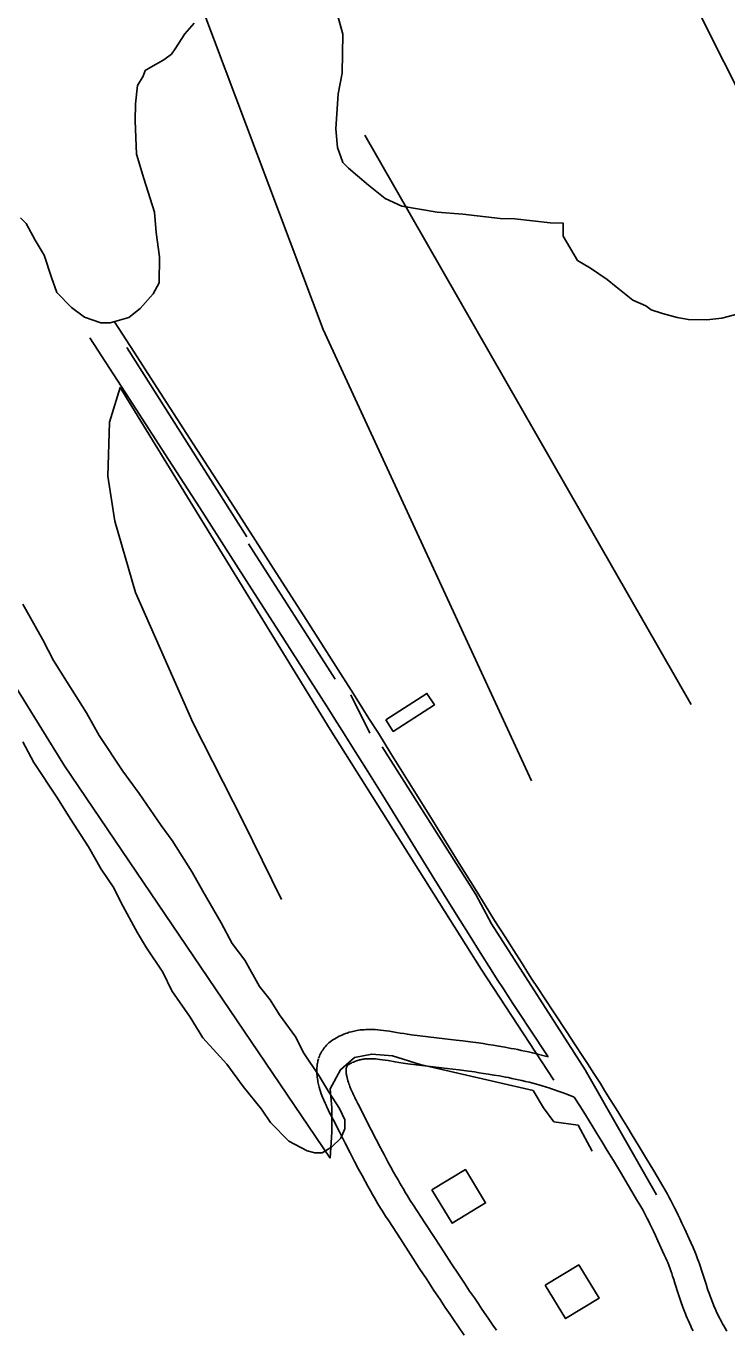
# Model space of a CAD drawing. Extents: x 3161564 to 3199464, y 849354 to 874788.
# Drawn here: x 3167144 to 3167861, y 862250 to 863584 of the extents above; entities that cross this region are included whole.
import ezdxf

# ---------------------------------------------------------------- set-up
doc = ezdxf.new("R2010")
doc.units = 0
for name, color, linetype in [('V-BLDG-OTLN', 7, 'Continuous'), ('V-ROAD-CNTR', 7, 'Continuous'), ('V-SITE-VEGE', 7, 'Continuous'), ('V-TOPO-SHOR', 7, 'Continuous')]:
    doc.layers.add(name, color=color, linetype=linetype)

msp = doc.modelspace()

# ---------------------------------------------------------------- linework, layer by layer
at = {"layer": 'V-BLDG-OTLN'}
for points in [[(3167512.1, 862873.5), (3167554.1, 862900.6), (3167561.7, 862888.8), (3167519.7, 862861.8)], [(3167559.2, 862392.6), (3167580, 862358.4), (3167614.1, 862379.2), (3167593.4, 862413.4)], [(3167675.2, 862295), (3167696, 862260.8), (3167730.2, 862281.6), (3167709.4, 862315.8)]]:
    msp.add_lwpolyline(points, close=True, dxfattribs=at)
at = {"layer": 'V-ROAD-CNTR'}
for points in [[(3167661.6, 862608.3), (3167657.5, 862614.6), (3167651.4, 862624.1), (3167645.3, 862633.7), (3167634, 862651.6), (3167623.4, 862668.3), (3167613.6, 862684.1), (3167604.4, 862698.9), (3167587.1, 862726.7), (3167557, 862775.4), (3167534.3, 862811.9), (3167517.3, 862839.2), (3167504.5, 862859.8), (3167494.8, 862875.1), (3167487.6, 862886.6), (3167476.7, 862903.9), (3167465.7, 862921.1), (3167428.1, 862979.9), (3167399.9, 863024), (3167378.7, 863057), (3167346.9, 863106.6), (3167315, 863156.1), (3167274.7, 863218.6), (3167254.6, 863249.8), (3167234.4, 863281)], [(3167636.4, 862591.9), (3167632.3, 862598.3), (3167626.1, 862608), (3167619.9, 862617.6), (3167608.6, 862635.6), (3167598, 862652.4), (3167588.1, 862668.2), (3167578.9, 862683), (3167561.6, 862710.9), (3167531.5, 862759.6), (3167508.8, 862796), (3167491.8, 862823.4), (3167479.1, 862843.8), (3167469.4, 862859.2), (3167462.2, 862870.6), (3167451.3, 862887.8), (3167440.4, 862905), (3167402.8, 862963.7), (3167374.6, 863007.8), (3167353.4, 863040.8), (3167321.6, 863090.4), (3167289.8, 863139.9), (3167249.5, 863202.3), (3167229.4, 863233.5), (3167209.2, 863264.7)], [(3167861.1, 862248.1), (3167859.3, 862250.9), (3167857.9, 862253.4), (3167856.6, 862255.5), (3167855.5, 862257.4), (3167854.7, 862259.1), (3167853.1, 862262.1), (3167852, 862264.3), (3167851.2, 862265.9), (3167850, 862268.5), (3167848.9, 862271.1), (3167848.1, 862273), (3167847.3, 862274.8), (3167846.6, 862276.7), (3167845.2, 862280.3), (3167843.9, 862283.7), (3167842.8, 862287), (3167841.7, 862290), (3167839.8, 862295.9), (3167836.4, 862306.4), (3167835.1, 862310.3), (3167834, 862313.9), (3167832.9, 862316.9), (3167832, 862319.7), (3167831.1, 862322.1), (3167829.5, 862326.2), (3167828.3, 862329.4), (3167827.3, 862331.8), (3167825.8, 862335.3), (3167825, 862337.1), (3167824.2, 862338.8), (3167817.6, 862353.1), (3167815.1, 862358.5), (3167812.9, 862363.2), (3167810.9, 862367.3), (3167809.1, 862371), (3167807.5, 862374.2), (3167806.1, 862377), (3167803.6, 862381.8), (3167801.7, 862385.5), (3167800.2, 862388.2), (3167797.9, 862392.3), (3167795.6, 862396.3), (3167786.2, 862412.2), (3167777.9, 862426), (3167770.6, 862438.1), (3167764.2, 862448.6), (3167758.6, 862457.8), (3167753.7, 862465.9), (3167749.3, 862472.9), (3167741.7, 862485.2), (3167735.9, 862494.4), (3167731.6, 862501.3), (3167725, 862511.6), (3167718.4, 862521.8), (3167713.8, 862528.9), (3167705.2, 862542.1), (3167697.7, 862553.6), (3167684.4, 862573.6), (3167674.5, 862588.6), (3167667.1, 862599.8), (3167661.6, 862608.3)], [(3167678.1, 862528.8), (3167659.4, 862557.1), (3167649.5, 862572.1), (3167642, 862583.4), (3167636.5, 862591.9)], [(3167678.1, 862528.8), (3167662, 862532.7), (3167658.1, 862533.7), (3167654.3, 862534.5), (3167650.6, 862535.3), (3167647, 862536.1), (3167643.5, 862536.8), (3167640.2, 862537.4), (3167633.7, 862538.6), (3167627.7, 862539.7), (3167622, 862540.6), (3167616.7, 862541.5), (3167611.7, 862542.2), (3167607, 862542.9), (3167598.3, 862544.1), (3167590.7, 862545.1), (3167584.1, 862545.9), (3167572.5, 862547.3), (3167555.3, 862549.3), (3167546.7, 862550.3), (3167538.2, 862551.3), (3167536.2, 862551.6), (3167534.2, 862551.8), (3167530.3, 862552.5), (3167526.6, 862553.1), (3167519.2, 862554.4), (3167515.9, 862554.9), (3167512.6, 862555.4), (3167509.6, 862555.8), (3167506.6, 862556.1), (3167503.8, 862556.4), (3167501.2, 862556.6), (3167498.6, 862556.7), (3167496.2, 862556.7), (3167493.9, 862556.7), (3167491.7, 862556.6), (3167489.7, 862556.5), (3167487.7, 862556.4), (3167485.9, 862556.2), (3167484.2, 862555.9), (3167482.5, 862555.7), (3167481, 862555.4), (3167479.6, 862555.1), (3167478.2, 862554.8), (3167476.9, 862554.4), (3167474.5, 862553.8), (3167472.4, 862553.1), (3167470.6, 862552.5), (3167469, 862551.8), (3167467.6, 862551.3), (3167466.3, 862550.7), (3167464.2, 862549.7), (3167462.6, 862548.9), (3167461.4, 862548.2), (3167459.7, 862547.2), (3167457.8, 862546), (3167456.4, 862545), (3167455, 862544), (3167453.7, 862542.9), (3167452.4, 862541.8), (3167451.3, 862540.6), (3167450.2, 862539.4), (3167449.2, 862538.2), (3167448.2, 862536.9), (3167447.4, 862535.7), (3167446.6, 862534.4), (3167445.9, 862533.2), (3167445.2, 862531.9), (3167444.6, 862530.7), (3167444.1, 862529.5), (3167443.6, 862528.2), (3167443.3, 862527.2)], [(3167443.2, 862526.8), (3167442.9, 862525.8), (3167442.6, 862524.6), (3167442.3, 862523.5), (3167442.1, 862522.3), (3167441.9, 862521.1), (3167441.6, 862519.1), (3167441.4, 862517), (3167441.4, 862515), (3167441.4, 862513), (3167441.5, 862511.2), (3167441.6, 862509.5), (3167441.8, 862507.8), (3167442, 862506.2), (3167442.3, 862504.6), (3167442.6, 862503.1), (3167442.9, 862501.7), (3167443.2, 862500.3), (3167443.8, 862497.7), (3167444.6, 862495.3), (3167445.3, 862493.1), (3167446, 862491), (3167446.7, 862489.1), (3167447.3, 862487.3), (3167448.6, 862484.2), (3167449.8, 862481.4), (3167450.9, 862479.1), (3167451.8, 862477.1), (3167452.6, 862475.4), (3167453.3, 862473.9), (3167454.5, 862471.4), (3167455.4, 862469.6), (3167456.1, 862468.3), (3167457.1, 862466.5), (3167458, 862464.7), (3167464.6, 862451.8), (3167470.4, 862440.4), (3167475.5, 862430.4), (3167480, 862421.6), (3167484.1, 862413.9), (3167487.7, 862407.2), (3167490.9, 862401.3), (3167493.7, 862396.2), (3167496.2, 862391.7), (3167498.4, 862387.8), (3167500.4, 862384.4), (3167503.9, 862378.4), (3167506.6, 862374), (3167508.7, 862370.6), (3167511.8, 862365.7), (3167515, 862360.8), (3167526.9, 862342.5), (3167537.2, 862326.5), (3167546.3, 862312.6), (3167554.3, 862300.4), (3167561.3, 862289.7), (3167567.5, 862280.4), (3167572.9, 862272.2), (3167577.7, 862265.1), (3167581.9, 862258.9), (3167585.6, 862253.5), (3167592.1, 862244)], [(3167704.7, 862487.6), (3167697.4, 862490.4), (3167692.6, 862492.2), (3167688.5, 862493.7), (3167684.8, 862495), (3167681.6, 862496), (3167678.8, 862497), (3167676.4, 862497.7), (3167672, 862499), (3167668.7, 862500), (3167666.3, 862500.7), (3167662.5, 862501.7), (3167658.7, 862502.7), (3167655, 862503.6), (3167651.3, 862504.4), (3167647.7, 862505.3), (3167644.3, 862506), (3167640.9, 862506.7), (3167637.7, 862507.4), (3167634.6, 862508), (3167628.4, 862509.1), (3167622.6, 862510.1), (3167617.2, 862511), (3167612.1, 862511.8), (3167607.4, 862512.5), (3167602.9, 862513.2), (3167594.4, 862514.3), (3167587, 862515.3), (3167580.5, 862516.1), (3167569, 862517.5), (3167551.8, 862519.5), (3167543.1, 862520.5), (3167534.4, 862521.5), (3167532.1, 862521.8), (3167529.7, 862522.2), (3167525.4, 862522.9), (3167521.5, 862523.5), (3167514.3, 862524.8), (3167511.2, 862525.3), (3167508.5, 862525.7), (3167505.9, 862526), (3167503.6, 862526.3), (3167501.4, 862526.5), (3167499.5, 862526.6), (3167497.7, 862526.7), (3167496, 862526.7), (3167494.5, 862526.7), (3167493.1, 862526.7), (3167491.8, 862526.6), (3167490.6, 862526.5), (3167489.5, 862526.4), (3167488.5, 862526.2), (3167487.6, 862526.1), (3167486.7, 862525.9), (3167485.9, 862525.8), (3167485.2, 862525.6), (3167484.5, 862525.4), (3167483.2, 862525.1), (3167482, 862524.7), (3167481.1, 862524.4), (3167480.2, 862524), (3167479.5, 862523.7), (3167478.9, 862523.4), (3167477.7, 862522.9), (3167476.8, 862522.4), (3167476.2, 862522.1), (3167475.2, 862521.5), (3167474.3, 862520.9), (3167473.9, 862520.6), (3167473.6, 862520.4), (3167473.3, 862520.2), (3167473.1, 862520), (3167472.9, 862519.8), (3167472.8, 862519.7), (3167472.6, 862519.5), (3167472.5, 862519.3), (3167472.4, 862519.2), (3167472.3, 862519), (3167472.2, 862518.9), (3167472.1, 862518.7), (3167472, 862518.5), (3167472, 862518.3), (3167471.9, 862518.1), (3167471.7, 862517.7)], [(3167471.9, 862518.2), (3167471.8, 862517.7), (3167471.7, 862517.4), (3167471.6, 862517.2), (3167471.6, 862516.9), (3167471.5, 862516.7), (3167471.5, 862516), (3167471.4, 862515.3), (3167471.4, 862514.6), (3167471.4, 862513.9), (3167471.4, 862513.1), (3167471.5, 862512.3), (3167471.6, 862511.5), (3167471.7, 862510.7), (3167471.8, 862509.8), (3167472, 862509), (3167472.2, 862508.2), (3167472.3, 862507.4), (3167472.8, 862505.7), (3167473.3, 862504), (3167473.7, 862502.5), (3167474.3, 862501), (3167474.8, 862499.6), (3167475.3, 862498.3), (3167476.3, 862495.7), (3167477.3, 862493.5), (3167478.1, 862491.5), (3167478.9, 862489.8), (3167479.6, 862488.4), (3167480.3, 862487.1), (3167481.4, 862484.8), (3167482.2, 862483.2), (3167482.8, 862482), (3167483.7, 862480.2), (3167484.6, 862478.4), (3167491.3, 862465.4), (3167497.1, 862454.1), (3167502.2, 862444.1), (3167506.6, 862435.5), (3167510.6, 862428), (3167514.1, 862421.4), (3167517.2, 862415.8), (3167519.9, 862410.8), (3167522.3, 862406.5), (3167524.5, 862402.7), (3167526.3, 862399.5), (3167529.7, 862393.8), (3167532.2, 862389.6), (3167534.2, 862386.5), (3167537.1, 862381.8), (3167540.1, 862377.1), (3167552, 862358.8), (3167562.4, 862342.9), (3167571.4, 862329), (3167579.4, 862316.8), (3167586.3, 862306.2), (3167592.5, 862297), (3167597.8, 862288.9), (3167602.6, 862281.9), (3167606.7, 862275.8), (3167610.4, 862270.4), (3167616.8, 862261.1), (3167621.6, 862254.2), (3167625.3, 862249)], [(3167826.4, 862248.4), (3167825, 862251.1), (3167824.1, 862253.1), (3167822.7, 862256.1), (3167821.3, 862259.1), (3167820.4, 862261.4), (3167819.5, 862263.6), (3167818.6, 862265.7), (3167817.1, 862269.8), (3167815.7, 862273.6), (3167814.4, 862277.2), (3167813.3, 862280.5), (3167811.3, 862286.6), (3167807.9, 862297.1), (3167806.6, 862301), (3167805.5, 862304.3), (3167804.6, 862307.1), (3167803.7, 862309.6), (3167802.9, 862311.7), (3167801.5, 862315.5), (3167800.5, 862318.2), (3167799.6, 862320.2), (3167798.3, 862323.3), (3167797.7, 862324.7), (3167797, 862326.2), (3167790.4, 862340.4), (3167787.9, 862345.7), (3167785.8, 862350.3), (3167783.9, 862354.3), (3167782.2, 862357.8), (3167780.7, 862360.8), (3167779.4, 862363.4), (3167777.1, 862367.9), (3167775.3, 862371.3), (3167773.9, 862373.7), (3167771.9, 862377.4), (3167769.7, 862381.1), (3167760.4, 862396.8), (3167752.2, 862410.6), (3167745, 862422.6), (3167738.6, 862433), (3167733, 862442.2), (3167728.1, 862450.2), (3167723.8, 862457.1), (3167716.3, 862469.3), (3167710.5, 862478.4), (3167704.7, 862487.6)]]:
    msp.add_lwpolyline(points, dxfattribs=at)
msp.add_arc((3167205.7, 863066), 1106.6, 300.5576, 321.2321, dxfattribs=at)
at = {"layer": 'V-SITE-VEGE'}
for p, q in [((3167306.2, 863575.5), (3167296.5, 863560.4)), ((3167315.9, 863586.7), (3167306.2, 863575.5)), ((3167296.5, 863560.4), (3167292.6, 863554.7)), ((3167284.9, 863549.1), (3167271.5, 863541.7)), ((3167292.6, 863554.7), (3167284.9, 863549.1)), ((3167265.8, 863538), (3167263.8, 863532.3)), ((3167271.5, 863541.7), (3167265.8, 863538)), ((3167258, 863522.9), (3167255.8, 863503.9)), ((3167263.8, 863532.3), (3167258, 863522.9)), ((3167255.8, 863503.9), (3167255.6, 863486.7)), ((3167255.6, 863486.7), (3167257, 863452.5)), ((3167257, 863452.5), (3167264.3, 863427.7)), ((3167264.3, 863427.7), (3167275.3, 863393.3)), ((3167143.9, 863381.7), (3167138.2, 863387.5)), ((3167275.3, 863393.3), (3167276.9, 863372.3)), ((3167153.1, 863364.5), (3167143.9, 863381.7)), ((3167162.5, 863349.1), (3167153.1, 863364.5)), ((3167276.9, 863372.3), (3167280.4, 863347.6)), ((3167169.8, 863326.2), (3167162.5, 863349.1)), ((3167280.4, 863347.6), (3167280, 863321)), ((3167175.3, 863310.9), (3167169.8, 863326.2)), ((3167280, 863321), (3167274.1, 863309.6)), ((3167190.3, 863295.5), (3167175.3, 863310.9)), ((3167274.1, 863309.6), (3167260.6, 863294.6)), ((3167203.5, 863285.8), (3167190.3, 863295.5)), ((3167260.6, 863294.6), (3167249.1, 863285.2)), ((3167220.5, 863279.9), (3167203.5, 863285.8)), ((3167249.1, 863285.2), (3167230, 863279.8)), ((3167230, 863279.8), (3167220.5, 863279.9)), ((3167140.6, 862991.9), (3167161, 862955.5)), ((3167161, 862955.5), (3167172.1, 862934.4)), ((3167172.1, 862934.4), (3167185.2, 862913.3)), ((3167185.2, 862913.3), (3167205.6, 862880.7)), ((3167205.6, 862880.7), (3167218.7, 862857.7)), ((3167218.7, 862857.7), (3167242.9, 862821.2)), ((3167151.7, 862830.1), (3167140.6, 862851.1)), ((3167176, 862793.6), (3167151.7, 862830.1)), ((3167242.9, 862821.2), (3167259.7, 862798.2)), ((3167189, 862772.5), (3167176, 862793.6)), ((3167259.7, 862798.2), (3167282.1, 862765.6)), ((3167207.6, 862743.7), (3167189, 862772.5)), ((3167282.1, 862765.6), (3167293.3, 862750.2)), ((3167293.3, 862750.2), (3167313.8, 862717.6)), ((3167220.6, 862720.7), (3167207.6, 862743.7)), ((3167233.7, 862701.5), (3167220.6, 862720.7)), ((3167313.8, 862717.6), (3167324.9, 862698.4)), ((3167241.1, 862686.2), (3167233.7, 862701.5)), ((3167324.9, 862698.4), (3167343.5, 862665.8)), ((3167257.8, 862655.6), (3167241.1, 862686.2)), ((3167267.1, 862640.2), (3167257.8, 862655.6)), ((3167343.5, 862665.8), (3167354.7, 862644.8)), ((3167354.7, 862644.8), (3167367.7, 862627.5)), ((3167283.9, 862615.3), (3167267.1, 862640.2)), ((3167367.7, 862627.5), (3167382.6, 862600.6)), ((3167293.1, 862596.1), (3167283.9, 862615.3)), ((3167382.6, 862600.6), (3167393.8, 862587.2)), ((3167311.8, 862569.2), (3167293.1, 862596.1)), ((3167393.8, 862587.2), (3167403.1, 862571.8)), ((3167324.8, 862548.2), (3167311.8, 862569.2)), ((3167403.1, 862571.8), (3167419.9, 862548.8)), ((3167349.2, 862521.2), (3167324.8, 862548.2)), ((3167419.9, 862548.8), (3167427.3, 862533.5)), ((3167366, 862498.2), (3167349.2, 862521.2)), ((3167427.3, 862533.5), (3167444.1, 862508.5)), ((3167444.1, 862508.5), (3167453.4, 862493.2)), ((3167384.7, 862475.1), (3167366, 862498.2)), ((3167453.4, 862493.2), (3167464.6, 862475.9)), ((3167394.1, 862461.6), (3167384.7, 862475.1)), ((3167464.6, 862475.9), (3167470.2, 862464.4)), ((3167412.8, 862442.4), (3167394.1, 862461.6)), ((3167470, 862454.9), (3167466.1, 862445.5)), ((3167470.2, 862464.4), (3167470, 862454.9)), ((3167431.7, 862432.6), (3167412.8, 862442.4)), ((3167466.1, 862445.5), (3167456.5, 862436.1)), ((3167439.3, 862430.6), (3167431.7, 862432.6)), ((3167446.9, 862430.5), (3167439.3, 862430.6)), ((3167456.5, 862436.1), (3167446.9, 862430.5))]:
    msp.add_line(p, q, dxfattribs=at)
for points in [[(3167783.7, 863293.3), (3167778, 863297.2), (3167764.8, 863303.1), (3167747.8, 863316.6), (3167738.4, 863324.3), (3167721.5, 863336), (3167708.2, 863343.8), (3167693.4, 863368.7), (3167693.5, 863382), (3167680.2, 863382.2), (3167644.2, 863386.5), (3167628.9, 863386.7), (3167591, 863391), (3167564.4, 863393.2), (3167528.3, 863399.4), (3167511.3, 863407.3), (3167494.4, 863420.8), (3167483.1, 863430.5), (3167473.7, 863438.2), (3167468, 863444), (3167462.5, 863459.3), (3167460.9, 863478.3), (3167463.3, 863514.4), (3167467.4, 863535.3), (3167467.9, 863575.2), (3167457, 863615.3)], [(3167876.8, 863290.2), (3167855.8, 863284.7), (3167840.6, 863283), (3167821.6, 863283.3), (3167810.2, 863285.3), (3167795, 863289.4), (3167783.7, 863293.3)]]:
    msp.add_lwpolyline(points, dxfattribs=at)
at = {"layer": 'V-TOPO-SHOR'}
for p, q in [((3168186.8, 862889.4), (3167675.2, 863912.6)), ((3167824.4, 862889.4), (3167490.5, 863472.1)), ((3167247.1, 863254.5), (3167369.7, 863060.9)), ((3167371.4, 863053.8), (3167460.3, 862915.2)), ((3167476.2, 862899.2), (3167495.8, 862860.1))]:
    msp.add_line(p, q, dxfattribs=at)
for points in [[(3167661, 862811.3), (3167447.8, 863273.1), (3167135.2, 864104.5), (3166971.8, 864438.4), (3166879.4, 864566.3)], [(3167454.9, 862424.9), (3167183.1, 862826.4), (3166923.8, 863245.6), (3166586.3, 863712.8), (3166469, 863878)], [(3167684.1, 862504.9), (3167609.5, 862618.6), (3167454.9, 862863.7), (3167240, 863213.6), (3167229.3, 863178.1), (3167227.6, 863123), (3167234.7, 863076.9), (3167256, 863004), (3167314.6, 862870.8), (3167366.1, 862769.5), (3167405.2, 862689.6)], [(3167508.2, 862845.9), (3167604.1, 862694.9), (3167620.1, 862664.7), (3167716.1, 862515.5), (3167788.9, 862387.6)], [(3167723.2, 862432), (3167708.9, 862458.7), (3167684.1, 862462.2), (3167673.4, 862476.4), (3167662.8, 862494.2), (3167547.3, 862520.9), (3167518.9, 862529.7), (3167497.6, 862531.5), (3167479.8, 862528), (3167465.6, 862515.5), (3167454.9, 862496), (3167456.7, 862476.4), (3167456.7, 862451.6), (3167454.9, 862424.9)]]:
    msp.add_lwpolyline(points, dxfattribs=at)

doc.saveas('drawing.dxf')
